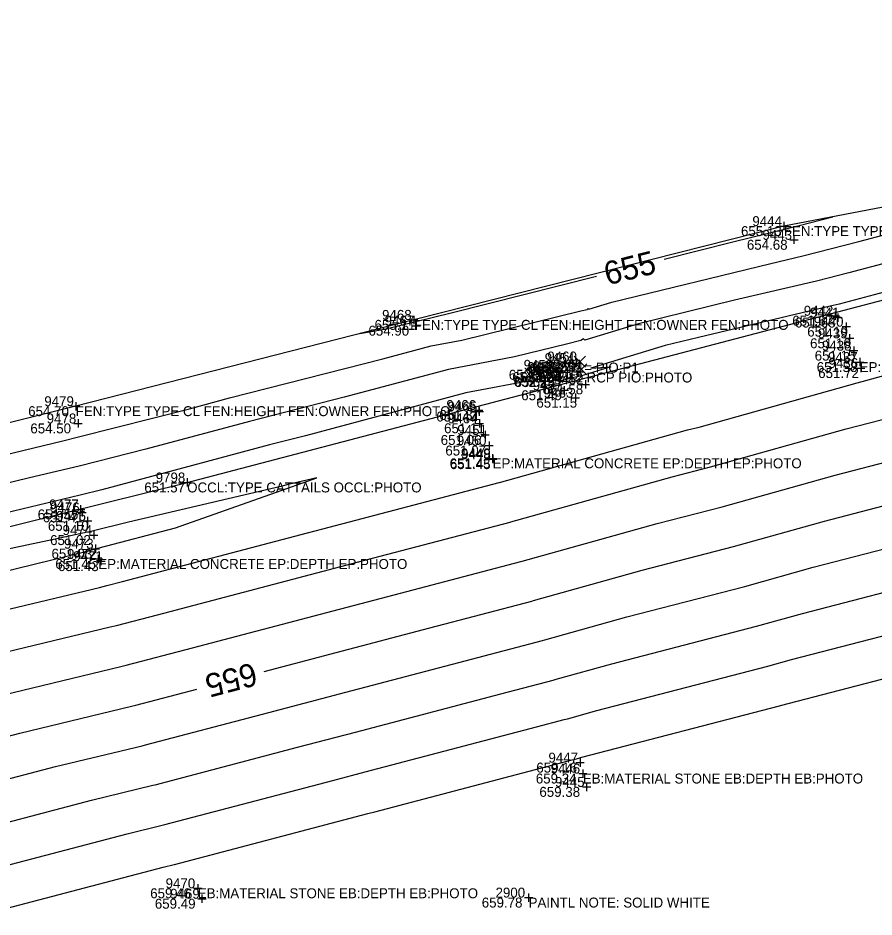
# Model space of a CAD drawing. Extents: x 2129350 to 2137777, y 657588 to 659885.
# Drawn here: x 2134545 to 2134648.3, y 659174.3 to 659282.7 of the extents above; entities that cross this region are included whole.
import ezdxf

# ---------------------------------------------------------------- set-up
doc = ezdxf.new("R2010")
doc.units = 0
for name, color, linetype in [('DT_X_Contour_Major', 7, 'Continuous'), ('DT_X_Contour_Minor', 7, 'Continuous'), ('DT_X_TIN_Hull', 7, 'Continuous'), ('SV_X_Occupation_Line', 7, 'Continuous'), ('SV_X_Random_Point', 7, 'Continuous'), ('SV_X_Shot_Marker', 7, 'Continuous'), ('SV_X_Text_Comment', 7, 'Continuous'), ('SV_X_Text_Description', 7, 'Continuous'), ('SV_X_Text_Elevation', 7, 'Continuous'), ('SV_X_Text_Name', 7, 'Continuous')]:
    doc.layers.add(name, color=color, linetype=linetype)

msp = doc.modelspace()

# ---------------------------------------------------------------- linework, layer by layer
at = {"layer": 'DT_X_Contour_Major'}
for points in [[(2134622.96, 659253.65), (2134631.25, 659255.73), (2134637.63, 659257.32), (2134639.24, 659257.73), (2134643.3, 659258.76)], [(2134586.28, 659244.67), (2134589.26, 659245.2), (2134592.87, 659246.11), (2134597.3, 659247.2), (2134614.82, 659251.6)], [(2134574.74, 659203.94), (2134583.43, 659206.22), (2134594.69, 659209.19), (2134606.99, 659212.42), (2134607.2, 659212.48), (2134620.3, 659216.13), (2134631.33, 659218.99), (2134642.28, 659222.05), (2134652.91, 659224.81), (2134666.05, 659228.47), (2134671.31, 659229.92)], [(2134469.71, 659177.15), (2134473.17, 659177.99), (2134483.39, 659180.77), (2134497.37, 659184.19), (2134507.61, 659186.96), (2134509.95, 659187.54), (2134510.24, 659187.61), (2134520.72, 659190.37), (2134534.49, 659193.67), (2134545.26, 659196.5), (2134558.74, 659199.74), (2134559.27, 659199.86), (2134566.62, 659201.8)]]:
    msp.add_lwpolyline(points, dxfattribs=at)
at = {"layer": 'DT_X_Contour_Minor'}
for points in [[(2134530.26, 659226.88), (2134550.44, 659231.76), (2134552.34, 659232.21), (2134565.74, 659235.62), (2134570.57, 659236.91), (2134589.05, 659241.63), (2134594.88, 659243.19), (2134598.56, 659243.89), (2134612.92, 659247.41), (2134613.67, 659247.6), (2134613.81, 659247.69), (2134613.89, 659247.61), (2134616.67, 659248.47), (2134635.84, 659253.15), (2134639.67, 659254.05), (2134646.44, 659255.77), (2134651.45, 659257.1), (2134670.72, 659261.99), (2134675.46, 659263.25), (2134695.01, 659268.2), (2134696.33, 659268.55), (2134698.84, 659268.53), (2134699.42, 659268.63), (2134712.76, 659272.09)], [(2134532.3, 659208.65), (2134554.88, 659214.07), (2134555.76, 659214.28), (2134557.64, 659214.77), (2134579.94, 659220.64), (2134581.82, 659221.13), (2134603.07, 659226.72), (2134603.11, 659226.73), (2134625.76, 659233.05), (2134627.18, 659233.41), (2134646.25, 659238.74), (2134647.28, 659239.01), (2134670.34, 659245.42), (2134671.35, 659245.7), (2134694.47, 659252.14), (2134695.4, 659252.39), (2134701.53, 659254.1), (2134702.5, 659254.36), (2134725.66, 659260.59)], [(2134658.31, 659255.48), (2134645.24, 659252), (2134641.33, 659251.01), (2134631.46, 659248.69), (2134619.87, 659245.85), (2134613.41, 659243.87), (2134613.23, 659244.06), (2134612.9, 659243.85), (2134611.18, 659243.4), (2134604.93, 659241.86), (2134596.98, 659240.36), (2134584.37, 659237), (2134572.97, 659234.09), (2134560.45, 659230.74), (2134552.44, 659228.7), (2134546.44, 659227.27), (2134534.23, 659224.32)], [(2134536.62, 659204.6), (2134556.17, 659209.29), (2134556.93, 659209.47), (2134561.87, 659210.77), (2134581.1, 659215.83), (2134586.11, 659217.15), (2134604.38, 659221.95), (2134604.47, 659221.98), (2134623.94, 659227.41), (2134628.56, 659228.61), (2134644.93, 659233.18), (2134649.15, 659234.27), (2134668.91, 659239.77), (2134673.23, 659240.97), (2134693.02, 659246.47), (2134697.18, 659247.63), (2134702.42, 659249.08), (2134706.8, 659250.25), (2134726.55, 659255.56)], [(2134665.16, 659253.86), (2134644.05, 659248.24), (2134642.98, 659247.97), (2134627.09, 659244.22), (2134623.07, 659243.24), (2134614.14, 659240.5), (2134616.52, 659240.65), (2134612.88, 659239.53), (2134611.87, 659239.33), (2134610.59, 659238.97), (2134610.23, 659239.15), (2134608.81, 659238.9), (2134607.63, 659239.15), (2134599.07, 659237.54), (2134579.7, 659232.36), (2134575.37, 659231.26), (2134555.16, 659225.85), (2134552.54, 659225.18), (2134542.44, 659222.78)], [(2134540.94, 659200.55), (2134557.46, 659204.52), (2134558.1, 659204.67), (2134566.09, 659206.78), (2134582.27, 659211.03), (2134590.4, 659213.17), (2134605.68, 659217.19), (2134605.83, 659217.23), (2134622.12, 659221.77), (2134629.94, 659223.8), (2134643.6, 659227.61), (2134651.03, 659229.54), (2134667.48, 659234.12), (2134675.11, 659236.23), (2134691.57, 659240.81), (2134698.96, 659242.86), (2134703.32, 659244.07), (2134711.11, 659246.14)], [(2134535.8, 659188.83), (2134549.58, 659192.45), (2134560.03, 659194.96), (2134560.44, 659195.06), (2134574.55, 659198.78), (2134584.6, 659201.42), (2134598.99, 659205.21), (2134608.3, 659207.66), (2134608.56, 659207.73), (2134618.48, 659210.5), (2134632.71, 659214.19), (2134640.95, 659216.49), (2134654.78, 659220.08), (2134664.62, 659222.81), (2134678.88, 659226.76), (2134688.68, 659229.49), (2134702.53, 659233.32), (2134705.11, 659234.04), (2134719.72, 659237.92)], [(2134537.1, 659183.99), (2134553.9, 659188.4), (2134561.32, 659190.19), (2134561.6, 659190.26), (2134578.77, 659194.78), (2134585.76, 659196.62), (2134603.28, 659201.23), (2134609.6, 659202.89), (2134609.93, 659202.98), (2134616.66, 659204.86), (2134634.09, 659209.38), (2134639.63, 659210.93), (2134656.66, 659215.35), (2134663.19, 659217.16), (2134680.76, 659222.02), (2134687.24, 659223.83), (2134704.31, 659228.55), (2134706.01, 659229.02), (2134724.03, 659233.81)], [(2134538.41, 659179.15), (2134558.22, 659184.36), (2134562.6, 659185.41), (2134562.77, 659185.45), (2134583, 659190.78), (2134586.92, 659191.81), (2134607.57, 659197.25), (2134610.91, 659198.13), (2134611.29, 659198.23), (2134614.85, 659199.22), (2134635.48, 659204.58), (2134638.3, 659205.36), (2134658.54, 659210.61), (2134661.75, 659211.51), (2134682.64, 659217.29), (2134685.79, 659218.16), (2134706.09, 659223.78), (2134706.91, 659224.01), (2134728.34, 659229.7)], [(2134529.25, 659212.51), (2134552.89, 659218.33), (2134553.47, 659218.48), (2134554.38, 659218.7), (2134554.84, 659218.82), (2134564.04, 659221.26), (2134577.48, 659225.98), (2134581.09, 659227.26), (2134577.63, 659226.47), (2134576.73, 659226.24), (2134558.39, 659221.95), (2134553.98, 659220.86), (2134548.77, 659219.73), (2134536.78, 659217.17)], [(2134539.71, 659174.31), (2134562.54, 659180.31), (2134563.89, 659180.63), (2134563.94, 659180.65), (2134587.22, 659186.78), (2134588.09, 659187.01), (2134611.86, 659193.27), (2134612.22, 659193.36), (2134612.66, 659193.48), (2134613.03, 659193.58), (2134636.86, 659199.77), (2134636.98, 659199.8), (2134651.24, 659203.5), (2134660.47, 659205.79), (2134673.07, 659208.98), (2134684.22, 659211.95), (2134691.37, 659213.63), (2134698.58, 659214.92), (2134707.38, 659216.52), (2134708.61, 659216.76), (2134708.88, 659216.82), (2134732.14, 659222.06)]]:
    msp.add_lwpolyline(points, dxfattribs=at)
at = {"layer": 'DT_X_TIN_Hull'}
msp.add_lwpolyline([(2135530.59, 659503.78), (2135475.39, 659489.05), (2135416.67, 659473.77), (2135375.74, 659461.35), (2135332.28, 659448.99), (2135282.8, 659433.85), (2135234.45, 659419.66), (2135187.99, 659405.62), (2135140.1, 659391.95), (2135093.39, 659377.69), (2135039.16, 659363.4), (2134946.54, 659338.8), (2134928.12, 659333.86), (2134885.43, 659322.6), (2134839.28, 659310.17), (2134788.72, 659297.4), (2134742.32, 659285.27), (2134695.66, 659270.22), (2134671.45, 659264.13), (2134637.39, 659257.64), (2134592.77, 659246.33), (2134552.01, 659235.92), (2134498.13, 659222.44), (2134448.36, 659209.51)], dxfattribs=at)
at = {"layer": 'SV_X_Occupation_Line'}
msp.add_lwpolyline([(2134406.75, 659176.4), (2134469.4, 659192.65), (2134470.91, 659203.28), (2134565.45, 659226.72), (2134662.6, 659252.21), (2134757.72, 659277.68), (2134838.71, 659299.01), (2134949.99, 659326.74)], dxfattribs=at)
at = {"layer": 'SV_X_Random_Point'}
for p, q in [((2134612.13, 659240.64), (2134613.46, 659241.97)), ((2134612.13, 659241.97), (2134613.46, 659240.64)), ((2134609.16, 659239.64), (2134610.5, 659240.97)), ((2134609.16, 659240.97), (2134610.5, 659239.64)), ((2134612.3, 659239.69), (2134613.63, 659241.02)), ((2134612.3, 659241.02), (2134613.63, 659239.69)), ((2134609.4, 659238.76), (2134610.73, 659240.1)), ((2134609.4, 659240.1), (2134610.73, 659238.76))]:
    msp.add_line(p, q, dxfattribs=at)
at = {"layer": 'SV_X_Shot_Marker'}
for p, q in [((2134637.4, 659258.14), (2134637.4, 659257.14)), ((2134636.9, 659257.64), (2134637.9, 659257.64)), ((2134637.4, 659257.64), (2134637.4, 659257.64)), ((2134638.12, 659255.99), (2134639.12, 659255.99)), ((2134638.62, 659256.49), (2134638.62, 659255.49)), ((2134638.62, 659255.99), (2134638.62, 659255.99)), ((2134643.6, 659247.33), (2134643.6, 659246.33)), ((2134643.92, 659247.11), (2134643.92, 659246.11)), ((2134592.27, 659246.33), (2134593.27, 659246.33)), ((2134592.77, 659246.83), (2134592.77, 659245.83)), ((2134592.77, 659246.33), (2134592.77, 659246.33)), ((2134593.08, 659246.13), (2134593.08, 659245.13)), ((2134643.1, 659246.83), (2134644.1, 659246.83)), ((2134643.42, 659246.61), (2134644.42, 659246.61)), ((2134643.6, 659246.83), (2134643.6, 659246.83)), ((2134643.92, 659246.61), (2134643.92, 659246.61)), ((2134644.93, 659246.02), (2134644.93, 659245.02)), ((2134592.58, 659245.63), (2134593.58, 659245.63)), ((2134593.08, 659245.63), (2134593.08, 659245.63)), ((2134644.43, 659245.52), (2134645.43, 659245.52)), ((2134644.93, 659245.52), (2134644.93, 659245.52)), ((2134644.83, 659244.11), (2134645.83, 659244.11)), ((2134645.33, 659244.61), (2134645.33, 659243.61)), ((2134645.33, 659244.11), (2134645.33, 659244.11)), ((2134645.82, 659243.12), (2134645.82, 659242.12)), ((2134645.32, 659242.62), (2134646.32, 659242.62)), ((2134645.82, 659242.62), (2134645.82, 659242.62)), ((2134646.54, 659241.74), (2134646.54, 659240.74)), ((2134611.85, 659241.12), (2134612.85, 659241.12)), ((2134612.35, 659241.62), (2134612.35, 659240.62)), ((2134612.35, 659241.12), (2134612.35, 659241.12)), ((2134612.55, 659240.58), (2134612.55, 659239.58)), ((2134646.04, 659241.24), (2134647.04, 659241.24)), ((2134646.54, 659241.24), (2134646.54, 659241.24)), ((2134646.68, 659241.02), (2134646.68, 659240.02)), ((2134609.78, 659240.04), (2134610.78, 659240.04)), ((2134610.28, 659240.54), (2134610.28, 659239.54)), ((2134610.28, 659240.04), (2134610.28, 659240.04)), ((2134610.43, 659239.98), (2134610.43, 659238.98)), ((2134612.05, 659240.08), (2134613.05, 659240.08)), ((2134612.55, 659240.08), (2134612.55, 659240.08)), ((2134646.18, 659240.52), (2134647.18, 659240.52)), ((2134646.68, 659240.52), (2134646.68, 659240.52)), ((2134609.93, 659239.48), (2134610.93, 659239.48)), ((2134610.43, 659239.48), (2134610.43, 659239.48)), ((2134612.97, 659238.55), (2134613.97, 659238.55)), ((2134613.47, 659239.05), (2134613.47, 659238.05)), ((2134613.47, 659238.55), (2134613.47, 659238.55)), ((2134610.42, 659237.84), (2134611.42, 659237.84)), ((2134610.92, 659238.34), (2134610.92, 659237.34)), ((2134610.92, 659237.84), (2134610.92, 659237.84)), ((2134612.26, 659237.44), (2134612.26, 659236.44)), ((2134552.01, 659236.42), (2134552.01, 659235.42)), ((2134611.76, 659236.94), (2134612.76, 659236.94)), ((2134612.26, 659236.94), (2134612.26, 659236.94)), ((2134551.51, 659235.92), (2134552.51, 659235.92)), ((2134552.01, 659235.92), (2134552.01, 659235.92)), ((2134600.1, 659235.46), (2134601.1, 659235.46)), ((2134600.17, 659235.27), (2134601.17, 659235.27)), ((2134600.6, 659235.96), (2134600.6, 659234.96)), ((2134600.6, 659235.46), (2134600.6, 659235.46)), ((2134600.67, 659235.77), (2134600.67, 659234.77)), ((2134600.67, 659235.27), (2134600.67, 659235.27)), ((2134552.29, 659234.34), (2134552.29, 659233.34)), ((2134600.69, 659234.35), (2134600.69, 659233.35)), ((2134551.79, 659233.84), (2134552.79, 659233.84)), ((2134552.29, 659233.84), (2134552.29, 659233.84)), ((2134600.19, 659233.85), (2134601.19, 659233.85)), ((2134600.69, 659233.85), (2134600.69, 659233.85)), ((2134600.88, 659232.45), (2134601.88, 659232.45)), ((2134601.38, 659232.95), (2134601.38, 659231.95)), ((2134601.38, 659232.45), (2134601.38, 659232.45)), ((2134601.36, 659231.17), (2134602.36, 659231.17)), ((2134601.86, 659231.67), (2134601.86, 659230.67)), ((2134601.86, 659231.17), (2134601.86, 659231.17)), ((2134602.28, 659230.13), (2134602.28, 659229.13)), ((2134602.3, 659230.03), (2134602.3, 659229.03)), ((2134601.78, 659229.63), (2134602.78, 659229.63)), ((2134601.8, 659229.53), (2134602.8, 659229.53)), ((2134602.28, 659229.63), (2134602.28, 659229.63)), ((2134602.3, 659229.53), (2134602.3, 659229.53)), ((2134564.95, 659226.72), (2134565.95, 659226.72)), ((2134565.45, 659227.22), (2134565.45, 659226.22)), ((2134565.45, 659226.72), (2134565.45, 659226.72)), ((2134552.09, 659223.47), (2134553.09, 659223.47)), ((2134552.59, 659223.97), (2134552.59, 659222.97)), ((2134552.59, 659223.47), (2134552.59, 659223.47)), ((2134552.77, 659223.61), (2134552.77, 659222.61)), ((2134552.27, 659223.11), (2134553.27, 659223.11)), ((2134552.77, 659223.11), (2134552.77, 659223.11)), ((2134553.45, 659222.59), (2134553.45, 659221.59)), ((2134552.95, 659222.09), (2134553.95, 659222.09)), ((2134553.45, 659222.09), (2134553.45, 659222.09)), ((2134553.69, 659220.38), (2134554.69, 659220.38)), ((2134554.19, 659220.88), (2134554.19, 659219.88)), ((2134554.19, 659220.38), (2134554.19, 659220.38)), ((2134554.38, 659219.23), (2134554.38, 659218.23)), ((2134553.88, 659218.73), (2134554.88, 659218.73)), ((2134554.38, 659218.73), (2134554.38, 659218.73)), ((2134554.73, 659217.99), (2134554.73, 659216.99)), ((2134554.23, 659217.49), (2134555.23, 659217.49)), ((2134554.55, 659217.23), (2134555.55, 659217.23)), ((2134554.73, 659217.49), (2134554.73, 659217.49)), ((2134555.05, 659217.73), (2134555.05, 659216.73)), ((2134555.05, 659217.23), (2134555.05, 659217.23)), ((2134612.32, 659192.93), (2134613.32, 659192.93)), ((2134612.82, 659193.43), (2134612.82, 659192.43)), ((2134612.82, 659192.93), (2134612.82, 659192.93)), ((2134613.16, 659192.11), (2134613.16, 659191.11)), ((2134612.66, 659191.61), (2134613.66, 659191.61)), ((2134613.16, 659191.61), (2134613.16, 659191.61)), ((2134613.11, 659190), (2134614.11, 659190)), ((2134613.61, 659190.5), (2134613.61, 659189.5)), ((2134613.61, 659190), (2134613.61, 659190)), ((2134566.23, 659177.77), (2134567.23, 659177.77)), ((2134566.73, 659178.27), (2134566.73, 659177.27)), ((2134566.73, 659177.77), (2134566.73, 659177.77)), ((2134567.23, 659177.01), (2134567.23, 659176.01)), ((2134606.12, 659176.65), (2134607.12, 659176.65)), ((2134606.62, 659177.15), (2134606.62, 659176.15)), ((2134606.62, 659176.65), (2134606.62, 659176.65)), ((2134566.73, 659176.51), (2134567.73, 659176.51)), ((2134567.23, 659176.51), (2134567.23, 659176.51))]:
    msp.add_line(p, q, dxfattribs=at)

# ---------------------------------------------------------------- texts
at = {"layer": 'DT_X_Contour_Major'}
for rotation, p in [(14.1063, (2134616.12, 659250.48)), (194.7434, (2134573.43, 659205.04))]:
    msp.add_text('655', height=2.8, rotation=rotation, dxfattribs=at).set_placement(p)
at = {"layer": 'SV_X_Text_Comment'}
for s, p in [('FEN:TYPE TYPE CL FEN:HEIGHT FEN:OWNER FEN:PHOTO', (2134637.4, 659256.44)), ('FEN:TYPE TYPE CL FEN:HEIGHT FEN:OWNER FEN:PHOTO', (2134592.77, 659245.13)), ('EP:MATERIAL CONCRETE EP:DEPTH EP:PHOTO', (2134646.54, 659240.04)), ('12 RCP PIO:PHOTO', (2134611.38, 659238.78)), ('FEN:TYPE TYPE CL FEN:HEIGHT FEN:OWNER FEN:PHOTO', (2134552.01, 659234.72)), ('EP:MATERIAL CONCRETE EP:DEPTH EP:PHOTO', (2134602.28, 659228.43)), ('OCCL:TYPE CATTAILS OCCL:PHOTO', (2134565.45, 659225.52)), ('EP:MATERIAL CONCRETE EP:DEPTH EP:PHOTO', (2134554.73, 659216.29)), ('EB:MATERIAL STONE EB:DEPTH EB:PHOTO', (2134613.16, 659190.41)), ('EB:MATERIAL STONE EB:DEPTH EB:PHOTO', (2134566.73, 659176.57)), ('PAINTL NOTE: SOLID WHITE', (2134606.62, 659175.45))]:
    msp.add_text(s, height=1.2, dxfattribs=at).set_placement(p)
at = {"layer": 'SV_X_Text_Description'}
msp.add_text('P1= PIO:P1', height=1.2, dxfattribs=at).set_placement((2134611.38, 659239.98))
at = {"layer": 'SV_X_Text_Elevation'}
for s, p in [('655.13', (2134632.23, 659256.44)), ('654.68', (2134632.94, 659254.79)), ('655.11', (2134588.04, 659245.13)), ('651.67', (2134638.41, 659245.63)), ('651.63', (2134638.73, 659245.41)), ('654.90', (2134587.31, 659244.43)), ('651.19', (2134640.22, 659244.32)), ('651.16', (2134640.56, 659242.91)), ('651.15', (2134641.12, 659241.42)), ('652.32', (2134606.72, 659239.92)), ('652.28', (2134607.18, 659240.11)), ('651.58', (2134641.36, 659240.04)), ('652.27', (2134604.23, 659239.11)), ('652.32', (2134604.65, 659238.83)), ('652.29', (2134604.82, 659238.28)), ('652.04', (2134605.65, 659238.78)), ('652.29', (2134606.94, 659238.88)), ('652.10', (2134607.71, 659239.16)), ('651.72', (2134641.54, 659239.32)), ('652.15', (2134604.92, 659238.23)), ('651.58', (2134608.29, 659237.35)), ('651.49', (2134605.73, 659236.64)), ('651.15', (2134607.56, 659235.74)), ('654.70', (2134546.28, 659234.72)), ('651.47', (2134595.49, 659234.07)), ('651.31', (2134595.85, 659234.26)), ('654.50', (2134546.54, 659232.64)), ('651.11', (2134596.43, 659232.66)), ('651.06', (2134596.02, 659231.25)), ('651.07', (2134596.58, 659229.97)), ('651.43', (2134597.1, 659228.43)), ('651.45', (2134597.13, 659228.33)), ('651.57', (2134560.28, 659225.52)), ('651.55', (2134547.42, 659222.27)), ('651.41', (2134548.03, 659221.91)), ('651.10', (2134548.65, 659220.89)), ('651.02', (2134548.92, 659219.17)), ('651.03', (2134549.09, 659217.53)), ('651.45', (2134549.55, 659216.29)), ('651.43', (2134549.87, 659216.03)), ('659.16', (2134607.55, 659191.73)), ('659.34', (2134607.49, 659190.41)), ('659.38', (2134607.92, 659188.8)), ('659.46', (2134560.99, 659176.57)), ('659.78', (2134600.97, 659175.45)), ('659.49', (2134561.55, 659175.31))]:
    msp.add_text(s, height=1.2, dxfattribs=at).set_placement(p)
at = {"layer": 'SV_X_Text_Name'}
for s, p in [('9444', (2134633.6, 659257.64)), ('9443', (2134634.82, 659255.99)), ('9468', (2134588.95, 659246.33)), ('9442', (2134639.8, 659246.83)), ('9441', (2134640.54, 659246.61)), ('9467', (2134589.26, 659245.63)), ('9440', (2134641.02, 659245.52)), ('9439', (2134641.51, 659244.11)), ('9438', (2134641.99, 659242.62)), ('9454', (2134608.56, 659241.12)), ('9460', (2134608.88, 659241.31)), ('9437', (2134642.72, 659241.24)), ('9436', (2134642.78, 659240.52)), ('9459', (2134606.02, 659240.31)), ('9458', (2134606.26, 659239.43)), ('9455', (2134606.48, 659240.04)), ('9456', (2134606.56, 659239.48)), ('9462', (2134607.57, 659239.98)), ('9453', (2134608.75, 659240.08)), ('9461', (2134609.58, 659240.35)), ('9452', (2134609.68, 659238.55)), ('9457', (2134607.12, 659237.84)), ('9463', (2134608.44, 659236.94)), ('9479', (2134548.22, 659235.92)), ('9466', (2134596.71, 659235.46)), ('9465', (2134596.85, 659235.27)), ('9478', (2134548.51, 659233.84)), ('9464', (2134596.89, 659233.85)), ('9451', (2134598.02, 659232.45)), ('9450', (2134597.96, 659231.17)), ('9449', (2134598.46, 659229.63)), ('9448', (2134598.49, 659229.53)), ('9798', (2134561.65, 659226.72)), ('9477', (2134548.81, 659223.47)), ('9476', (2134548.92, 659223.11)), ('9475', (2134549.67, 659222.09)), ('9474', (2134550.42, 659220.38)), ('9473', (2134550.6, 659218.73)), ('9472', (2134550.96, 659217.49)), ('9471', (2134551.7, 659217.23)), ('9447', (2134609.01, 659192.93)), ('9446', (2134609.27, 659191.61)), ('9445', (2134609.8, 659190)), ('9470', (2134562.85, 659177.77)), ('9469', (2134563.4, 659176.51)), ('2900', (2134602.63, 659176.65))]:
    msp.add_text(s, height=1.2, dxfattribs=at).set_placement(p)

doc.saveas('drawing.dxf')
